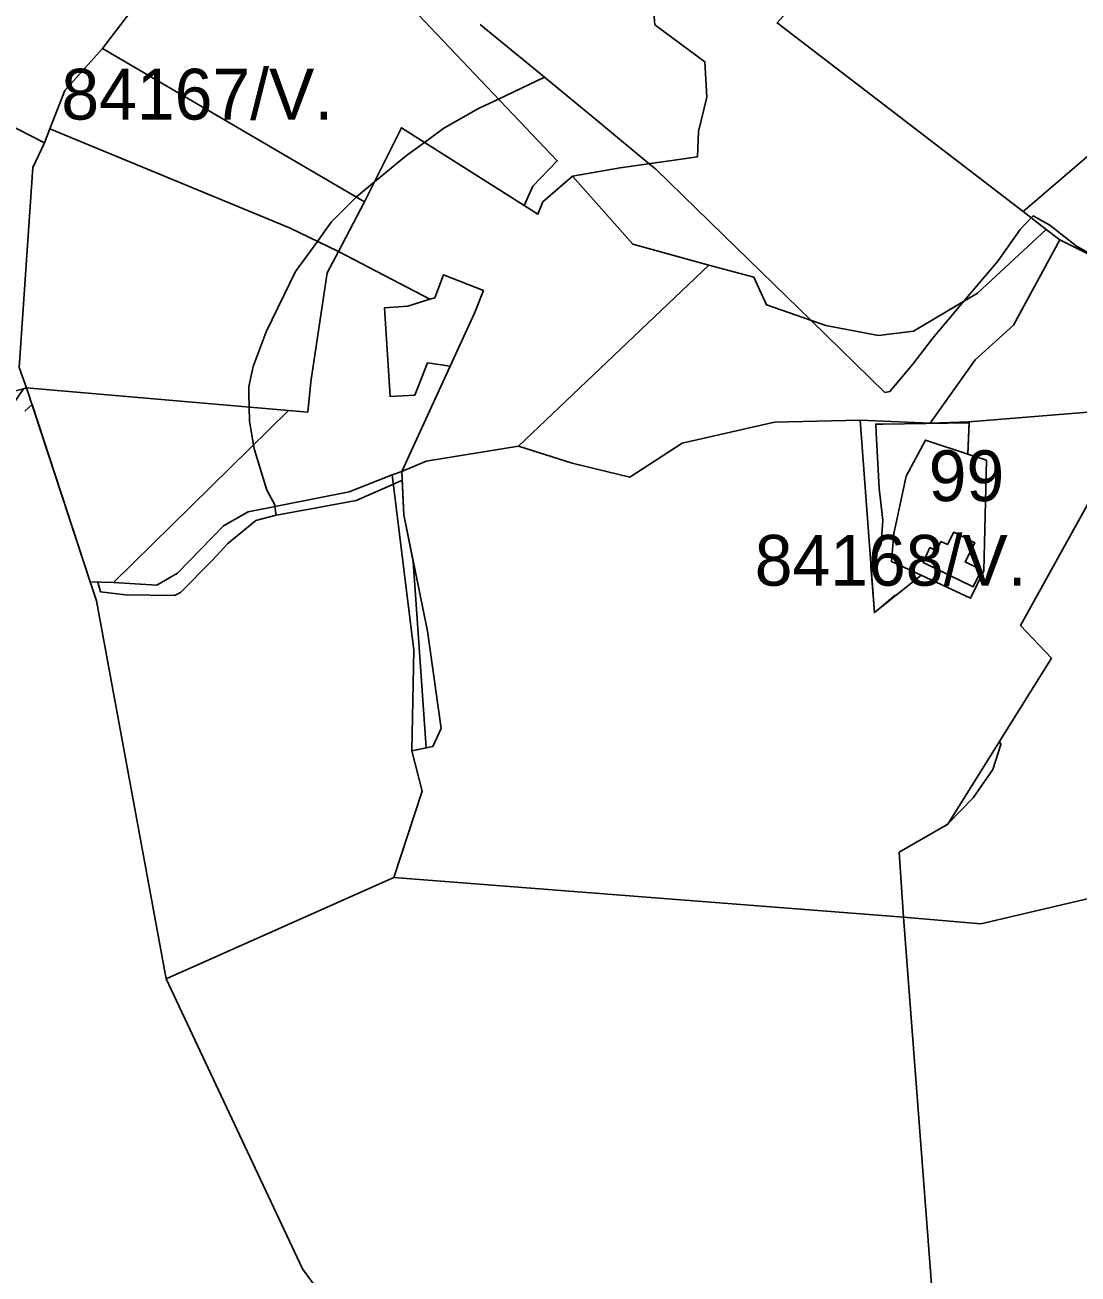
# Model space of a CAD drawing. Extents: x -477304 to -465429, y -1159113 to -1149210.
# Drawn here: x -473125.3 to -472814.2, y -1152741 to -1152372 of the extents above; entities that cross this region are included whole.
import ezdxf

# ---------------------------------------------------------------- set-up
doc = ezdxf.new("R2010")
doc.units = 0
for name, color, linetype in [('BPEJ_s', 7, 'Continuous'), ('ostatni_s', 7, 'Continuous'), ('PUPFL_s', 7, 'Continuous'), ('trav_porost_s', 7, 'Continuous')]:
    doc.layers.add(name, color=color, linetype=linetype)

msp = doc.modelspace()

# ---------------------------------------------------------------- linework, layer by layer
at = {"layer": 'BPEJ_s'}
for points in [[(-472990.88, -1152371.82), (-472983.75, -1152377.64), (-472971.78, -1152387.4)], [(-472990.88, -1152371.82), (-472983.75, -1152377.64), (-472971.78, -1152387.4), (-472955.63, -1152400.79), (-472940.91, -1152412.98), (-472939.94, -1152413.78), (-472938.96, -1152414.58), (-472915.08, -1152437.87), (-472893.09, -1152459.31), (-472871.3, -1152480.55), (-472869.81, -1152480.33), (-472863, -1152472.25), (-472857.25, -1152464.59), (-472847.91, -1152453.6), (-472837.89, -1152441.82), (-472831.3, -1152432.46), (-472828.03, -1152429.02), (-472827.46, -1152428.42), (-472822.57, -1152431.18), (-472814.7, -1152437.35), (-472807.04, -1152441.61)], [(-472971.78, -1152387.4), (-472985.37, -1152393.88), (-472991.31, -1152396.71), (-473001.52, -1152402.46), (-473007.3, -1152406.68), (-473012.58, -1152410.54), (-473022.01, -1152418.36), (-473027.4, -1152422.82), (-473027.48, -1152422.88), (-473031.7, -1152427.1), (-473034.71, -1152430.12), (-473036.59, -1152432.71), (-473038.93, -1152435.93), (-473045.35, -1152444.8), (-473054.08, -1152462.67), (-473057.91, -1152472.89), (-473059.18, -1152478.84), (-473059.14, -1152480.89), (-473059.06, -1152484.89), (-473058.97, -1152489.06), (-473057.75, -1152496.05), (-473057.48, -1152497.57), (-473053.86, -1152509.48), (-473051.52, -1152513.74), (-473051.45, -1152514.28), (-473051.09, -1152516.84), (-473057.05, -1152518.42), (-473065.35, -1152525.23), (-473069.86, -1152530.09), (-473079.4, -1152539.7), (-473081.1, -1152540.55), (-473095.57, -1152540.34), (-473102.96, -1152539.51), (-473103.82, -1152536.58), (-473106.05, -1152536.51), (-473123.2, -1152484.12), (-473125.36, -1152486.08)], [(-472796.45, -1152486.71), (-472831.25, -1152549.38), (-472822.08, -1152559.05), (-472837.44, -1152583.66), (-472837, -1152584.6), (-472839.4, -1152592), (-472845.2, -1152600.3), (-472852.5, -1152607.79), (-472852.7, -1152608.1), (-472852.95, -1152608.25), (-472853.2, -1152608.5), (-472853.37, -1152608.49), (-472867.04, -1152616.44), (-472865.83, -1152635.64), (-473016.38, -1152623.9), (-473007.95, -1152598.33), (-473011, -1152586.48), (-473006.77, -1152585.61), (-473010.61, -1152530.48), (-473013.4, -1152516.7), (-473013.89, -1152506.58), (-473014.71, -1152506.93), (-473016.48, -1152507.7), (-473027.48, -1152512.46), (-473041.86, -1152515.13), (-473051.09, -1152516.84), (-473051.45, -1152514.28), (-473051.52, -1152513.74), (-473053.86, -1152509.48), (-473057.48, -1152497.57), (-473057.75, -1152496.05), (-473058.97, -1152489.06), (-473059.06, -1152484.89), (-473059.14, -1152480.89), (-473059.18, -1152478.84), (-473057.91, -1152472.89), (-473054.08, -1152462.67), (-473045.35, -1152444.8), (-473038.93, -1152435.93), (-473036.59, -1152432.71), (-473034.71, -1152430.12), (-473031.7, -1152427.1), (-473027.48, -1152422.88), (-473027.4, -1152422.82), (-473022.01, -1152418.36), (-473012.58, -1152410.54), (-473007.3, -1152406.68), (-473001.52, -1152402.46), (-472991.31, -1152396.71), (-472985.37, -1152393.88), (-472971.78, -1152387.4), (-472955.63, -1152400.79), (-472940.91, -1152412.98), (-472939.94, -1152413.78), (-472938.96, -1152414.58), (-472915.08, -1152437.87), (-472893.09, -1152459.31), (-472871.3, -1152480.55), (-472869.81, -1152480.33), (-472863, -1152472.25), (-472857.25, -1152464.59), (-472847.91, -1152453.6), (-472837.89, -1152441.82), (-472831.3, -1152432.46), (-472828.03, -1152429.02), (-472827.46, -1152428.42), (-472822.57, -1152431.18), (-472814.7, -1152437.35), (-472807.04, -1152441.61)], [(-472796.45, -1152486.71), (-472831.25, -1152549.38), (-472822.08, -1152559.05), (-472837.44, -1152583.66), (-472837, -1152584.6), (-472839.4, -1152592), (-472845.2, -1152600.3), (-472852.5, -1152607.79), (-472852.7, -1152608.1), (-472852.95, -1152608.25), (-472853.2, -1152608.5), (-472853.37, -1152608.49), (-472867.04, -1152616.44), (-472865.83, -1152635.64), (-473016.38, -1152623.9), (-473007.95, -1152598.33), (-473011, -1152586.48), (-473006.77, -1152585.61), (-473010.61, -1152530.48), (-473013.4, -1152516.7), (-473013.89, -1152506.58), (-473014.71, -1152506.93), (-473016.48, -1152507.7), (-473027.48, -1152512.46), (-473041.86, -1152515.13), (-473051.09, -1152516.84), (-473057.05, -1152518.42), (-473065.35, -1152525.23), (-473069.86, -1152530.09), (-473079.4, -1152539.7), (-473081.1, -1152540.55), (-473095.57, -1152540.34), (-473102.96, -1152539.51), (-473103.82, -1152536.58), (-473106.05, -1152536.51), (-473123.2, -1152484.12), (-473125.36, -1152486.08)]]:
    msp.add_lwpolyline(points, dxfattribs=at)
for points in [[(-472842.05, -1152533.27), (-472845.97, -1152541.39), (-472860.58, -1152534.6), (-472868.04, -1152540.56), (-472868.2, -1152540.5), (-472873.4, -1152544.84), (-472874.37, -1152545.62), (-472875.4, -1152531.86), (-472872.36, -1152525.23), (-472871.93, -1152518.42), (-472873, -1152508.85), (-472873.85, -1152492.46), (-472873.98, -1152489.94), (-472871.93, -1152489.91), (-472846.42, -1152489.57), (-472846.77, -1152498.8), (-472841.28, -1152500.62)], [(-472842.05, -1152533.27), (-472841.28, -1152500.62), (-472846.77, -1152498.8), (-472846.42, -1152489.57), (-472871.93, -1152489.91), (-472873.98, -1152489.94), (-472873.85, -1152492.46), (-472873, -1152508.85), (-472871.93, -1152518.42), (-472872.36, -1152525.23), (-472875.4, -1152531.86), (-472874.37, -1152545.62), (-472873.4, -1152544.84), (-472868.2, -1152540.5), (-472868.04, -1152540.56), (-472860.58, -1152534.6), (-472845.97, -1152541.39)]]:
    msp.add_lwpolyline(points, close=True, dxfattribs=at)
at = {"layer": 'ostatni_s'}
for points in [[(-472924.5, -1152382.86), (-472923.84, -1152393.34), (-472926.33, -1152403.52), (-472926.65, -1152411), (-472949.52, -1152414.17), (-472963.52, -1152416.66), (-472972.31, -1152424.25), (-472973.78, -1152427.9), (-472977.82, -1152425.36), (-472975.26, -1152419.6), (-472968.05, -1152412.12), (-473022.36, -1152354.93), (-473001.67, -1152357.46), (-472970.26, -1152360.77), (-472940.24, -1152360.66), (-472939.26, -1152371.96)], [(-472843.97, -1152451.27), (-472823.66, -1152432.47), (-472819.58, -1152435.46), (-472833.29, -1152460.66), (-472844.65, -1152470.89), (-472857.89, -1152489.67), (-472878.63, -1152488.81), (-472903.93, -1152489.39), (-472931.12, -1152495.55), (-472946.61, -1152505.57), (-472963.61, -1152501.5), (-472979.52, -1152496.49), (-472923.24, -1152442.92), (-472910, -1152446.54), (-472906.23, -1152454.73), (-472888.68, -1152460.84), (-472873.21, -1152463.72), (-472862.84, -1152462.44)], [(-473005.7, -1152453.05), (-473004.26, -1152452.58), (-473001.64, -1152445.87), (-472989.89, -1152450.46), (-472992.51, -1152457.17), (-472999.71, -1152472.81), (-473006.34, -1152471.85), (-473010.16, -1152481.35), (-473017.42, -1152481.82), (-473019.14, -1152455.59), (-473012.16, -1152455.13)], [(-472868.61, -1152522.26), (-472869.35, -1152530.53), (-472860.58, -1152534.6), (-472874.37, -1152545.62), (-472878.63, -1152488.81), (-472857.89, -1152489.67), (-472846.41, -1152489.25), (-472846.77, -1152498.8), (-472859.3, -1152494.65), (-472865.02, -1152505.28), (-472867.93, -1152519.05)], [(-472846.77, -1152498.8), (-472841.28, -1152500.62), (-472842.05, -1152533.27), (-472845.97, -1152541.39), (-472860.58, -1152534.6), (-472869.35, -1152530.53), (-472868.61, -1152522.26), (-472867.93, -1152519.05), (-472865.02, -1152505.28), (-472859.3, -1152494.65)], [(-473014.02, -1152503.93), (-473013.4, -1152516.7), (-473006.42, -1152551.14), (-473002.35, -1152579.88), (-473004.82, -1152585.21), (-473011, -1152586.48), (-473010.46, -1152556.72), (-473016.82, -1152504.94)], [(-472847.59, -1152530.64), (-472844.69, -1152525.01), (-472850.96, -1152521.9), (-472852.81, -1152525.52), (-472854.72, -1152524.62), (-472856.06, -1152527.37), (-472857.99, -1152526.42), (-472860.01, -1152530.81), (-472845.18, -1152537.96), (-472842.72, -1152533.02)], [(-472850.96, -1152521.9), (-472844.69, -1152525.01), (-472847.59, -1152530.64), (-472842.72, -1152533.02), (-472845.18, -1152537.96), (-472860.01, -1152530.81), (-472857.99, -1152526.42), (-472856.06, -1152527.37), (-472854.72, -1152524.62), (-472852.81, -1152525.52)]]:
    msp.add_lwpolyline(points, close=True, dxfattribs=at)
at = {"layer": 'PUPFL_s'}
for points in [[(-472803.51, -1152404.04), (-472830.41, -1152427.14), (-472903.11, -1152371.38), (-472893.2, -1152360.18), (-472920.86, -1152341.9), (-472985.79, -1152300.13), (-473040.88, -1152262.57), (-473036.41, -1152240.93), (-473034.41, -1152231.26), (-473034.37, -1152199.73), (-473027.19, -1152178.76), (-473017.8, -1152155.53), (-473010.18, -1152139.7), (-472982.44, -1152090.82), (-472960.86, -1152078.9), (-472958.26, -1152077.68), (-472937.94, -1152068.1), (-472878.73, -1152053.84), (-472844.43, -1152052.44), (-472832.17, -1152063.06), (-472790.4, -1152088.88)], [(-473300.42, -1152747.86), (-473284.2, -1152723.81), (-473209.55, -1152607.75), (-473189.2, -1152575.99), (-473169.69, -1152546.26), (-473135.28, -1152493.43), (-473125.76, -1152479.53), (-473124.82, -1152479.18), (-473106.05, -1152536.51), (-473104.17, -1152542.14), (-473083.55, -1152653.86), (-473043.28, -1152739.47), (-473011.45, -1152783.25)], [(-472855.55, -1152769.89), (-472865.83, -1152635.64), (-472842.92, -1152637.53), (-472714.53, -1152607.41)]]:
    msp.add_lwpolyline(points, dxfattribs=at)
for points in [[(-472800.23, -1152322.79), (-472749.9, -1152257.76), (-472701.95, -1152356.76), (-472689.43, -1152378.6), (-472736.7, -1152421.7), (-472771.08, -1152455.47), (-472768.91, -1152460.9), (-472819.58, -1152435.46), (-472823.66, -1152432.47), (-472830.41, -1152427.14), (-472803.51, -1152404.04)], [(-472926.65, -1152411), (-472926.33, -1152403.52), (-472923.84, -1152393.34), (-472924.5, -1152382.86), (-472939.26, -1152371.96), (-472940.24, -1152360.66), (-472924.52, -1152354.87), (-472920.86, -1152341.9), (-472893.2, -1152360.18), (-472903.11, -1152371.38), (-472830.41, -1152427.14), (-472823.66, -1152432.47), (-472843.97, -1152451.27), (-472862.84, -1152462.44), (-472873.21, -1152463.72), (-472888.68, -1152460.84), (-472906.23, -1152454.73), (-472910, -1152446.54), (-472923.24, -1152442.92), (-472945.7, -1152436.8), (-472963.52, -1152416.66), (-472949.52, -1152414.17)], [(-472842.92, -1152637.53), (-472865.83, -1152635.64), (-472867.04, -1152616.44), (-472852.7, -1152608.1), (-472822.08, -1152559.05), (-472831.25, -1152549.38), (-472795.59, -1152485.15), (-472760.26, -1152482.57), (-472747.13, -1152518.21), (-472745.14, -1152522.83), (-472750.66, -1152525.67), (-472744.4, -1152540.87), (-472736.59, -1152542.74), (-472733.16, -1152550.72), (-472714.53, -1152607.41)], [(-473029.5, -1152509.92), (-473016.82, -1152504.94), (-473010.46, -1152556.72), (-473011, -1152586.48), (-473007.95, -1152598.33), (-473016.38, -1152623.9), (-473083.55, -1152653.86), (-473104.17, -1152542.14), (-473106.05, -1152536.51), (-473099.11, -1152536.73), (-473086.31, -1152537.49), (-473080.24, -1152533.95), (-473066.61, -1152519.99), (-473059.4, -1152515.86)], [(-473016.38, -1152623.9), (-472865.83, -1152635.64), (-472855.55, -1152769.89), (-472853.16, -1152808.52), (-472899.43, -1152806.72), (-472950.49, -1152798.87), (-473011.45, -1152783.25), (-473043.28, -1152739.47), (-473083.55, -1152653.86)]]:
    msp.add_lwpolyline(points, close=True, dxfattribs=at)
at = {"layer": 'trav_porost_s'}
for points in [[(-473102.42, -1152378.92), (-473088.75, -1152360.89), (-473077.39, -1152344.62), (-473051.55, -1152321.94), (-473043.93, -1152279.52), (-473041.27, -1152264.74), (-473040.88, -1152262.57), (-472985.79, -1152300.13), (-473001.67, -1152357.46), (-473022.36, -1152354.93), (-472968.05, -1152412.12), (-472975.26, -1152419.6), (-472977.82, -1152425.36), (-473014.07, -1152402.39), (-473024.95, -1152424.26)], [(-473182.1, -1152302.69), (-473088.75, -1152360.89), (-473102.42, -1152378.92), (-473113.5, -1152391.37), (-473117.93, -1152402.7), (-473119.54, -1152406.83), (-473172.27, -1152379.81), (-473205.6, -1152462.97), (-473256.29, -1152449.88), (-473184.18, -1152301.4)], [(-473257.92, -1152453.42), (-473256.29, -1152449.88), (-473205.6, -1152462.97), (-473172.27, -1152379.81), (-473119.54, -1152406.83), (-473122.95, -1152414.12), (-473127.01, -1152473.19), (-473124.82, -1152479.18), (-473125.76, -1152479.53), (-473281.8, -1152518.58), (-473286.72, -1152533.15), (-473293.22, -1152535.44), (-473294.61, -1152535.57), (-473336.53, -1152539.44), (-473340.45, -1152527.01), (-473331.29, -1152499.87), (-473299.44, -1152459.68), (-473289.21, -1152453.79)], [(-473102.42, -1152378.92), (-473024.95, -1152424.26), (-473032.72, -1152438.97), (-473047.19, -1152431.89), (-473117.93, -1152402.7), (-473113.5, -1152391.37)], [(-473032.72, -1152438.97), (-473036.03, -1152445.24), (-473040.89, -1152477.4), (-473041.73, -1152486.39), (-473047.43, -1152485.9), (-473124.82, -1152479.18), (-473127.01, -1152473.19), (-473122.95, -1152414.12), (-473119.54, -1152406.83), (-473117.93, -1152402.7), (-473047.19, -1152431.89)], [(-473024.95, -1152424.26), (-473014.07, -1152402.39), (-472977.82, -1152425.36), (-472973.78, -1152427.9), (-472972.31, -1152424.25), (-472963.52, -1152416.66), (-472945.7, -1152436.8), (-472923.24, -1152442.92), (-472979.52, -1152496.49), (-473006.78, -1152500.92), (-473014.02, -1152503.93), (-472999.71, -1152472.81), (-472992.51, -1152457.17), (-472989.89, -1152450.46), (-473001.64, -1152445.87), (-473004.26, -1152452.58), (-473005.7, -1152453.05), (-473032.72, -1152438.97)], [(-472833.29, -1152460.66), (-472819.58, -1152435.46), (-472768.91, -1152460.9), (-472760.26, -1152482.57), (-472795.59, -1152485.15), (-472846.41, -1152489.25), (-472857.89, -1152489.67), (-472844.65, -1152470.89)], [(-473017.42, -1152481.82), (-473010.16, -1152481.35), (-473006.34, -1152471.85), (-472999.71, -1152472.81), (-473014.02, -1152503.93), (-473016.82, -1152504.94), (-473029.5, -1152509.92), (-473059.4, -1152515.86), (-473066.61, -1152519.99), (-473080.24, -1152533.95), (-473086.31, -1152537.49), (-473099.11, -1152536.73), (-473047.43, -1152485.9), (-473041.73, -1152486.39), (-473040.89, -1152477.4), (-473036.03, -1152445.24), (-473032.72, -1152438.97), (-473005.7, -1152453.05), (-473012.16, -1152455.13), (-473019.14, -1152455.59)], [(-473047.43, -1152485.9), (-473099.11, -1152536.73), (-473106.05, -1152536.51), (-473124.82, -1152479.18)], [(-473004.82, -1152585.21), (-473002.35, -1152579.88), (-473006.42, -1152551.14), (-473013.4, -1152516.7), (-473014.02, -1152503.93), (-473006.78, -1152500.92), (-472979.52, -1152496.49), (-472963.61, -1152501.5), (-472946.61, -1152505.57), (-472931.12, -1152495.55), (-472903.93, -1152489.39), (-472878.63, -1152488.81), (-472874.37, -1152545.62), (-472860.58, -1152534.6), (-472845.97, -1152541.39), (-472842.05, -1152533.27), (-472841.28, -1152500.62), (-472846.77, -1152498.8), (-472846.41, -1152489.25), (-472795.59, -1152485.15), (-472831.25, -1152549.38), (-472822.08, -1152559.05), (-472852.7, -1152608.1), (-472867.04, -1152616.44), (-472865.83, -1152635.64), (-473016.38, -1152623.9), (-473007.95, -1152598.33), (-473011, -1152586.48)]]:
    msp.add_lwpolyline(points, close=True, dxfattribs=at)

# ---------------------------------------------------------------- texts
at = {"layer": 'BPEJ_s'}
for s, p in [('84167/V.', (-473114.55, -1152399.95)), ('99', (-472858.34, -1152512.69)), ('84168/V.', (-472909.72, -1152537.66))]:
    msp.add_text(s, height=15, dxfattribs=at).set_placement(p)

doc.saveas('drawing.dxf')
